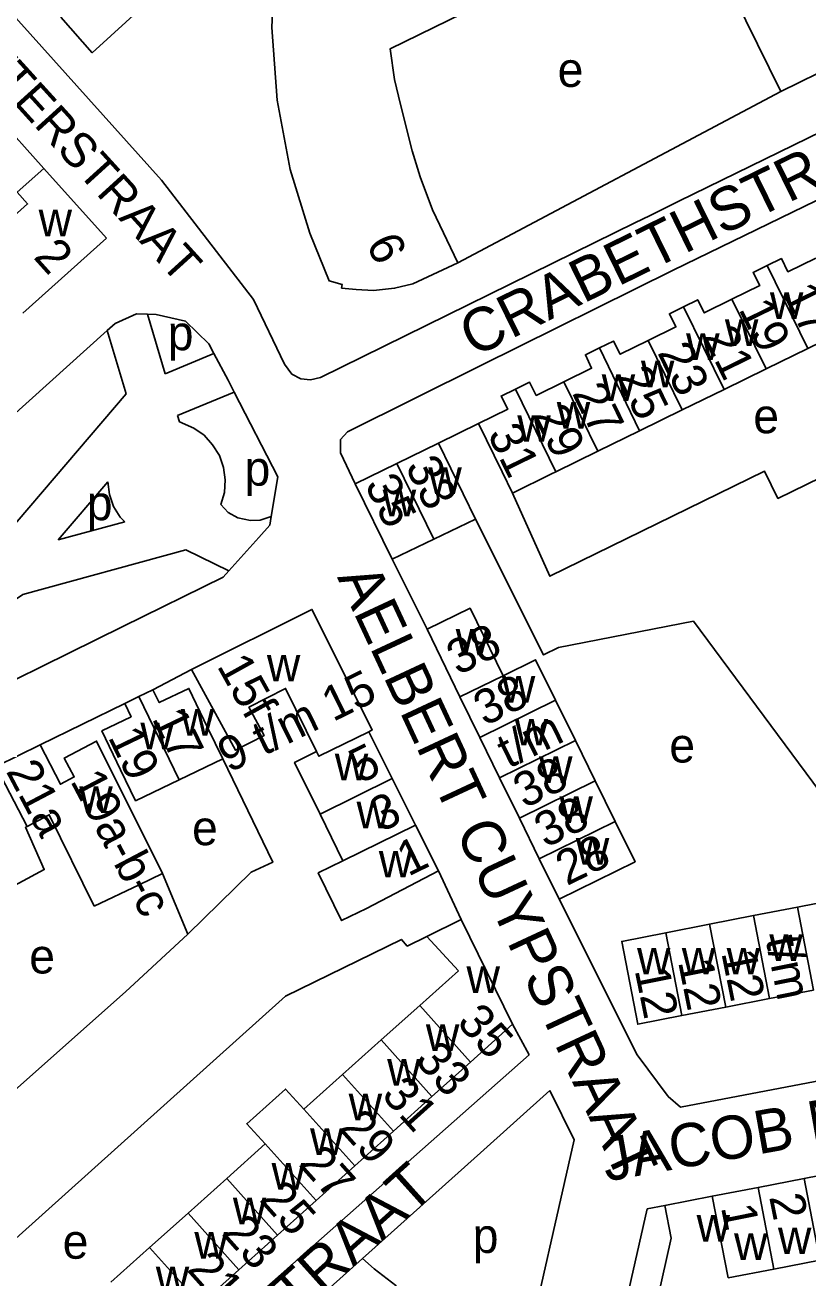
# Model space of a CAD drawing. Extents: x 161775 to 163181, y 382878 to 383925.
# Drawn here: x 162953.4 to 163043.8, y 383418.1 to 383562.8 of the extents above; entities that cross this region are included whole.
import ezdxf

# ---------------------------------------------------------------- set-up
doc = ezdxf.new("R2010")
doc.units = 0
for name, color, linetype in [('BLT_Basislijn', 7, 'Continuous'), ('BLT_Bebouwing', 7, 'Continuous'), ('BLT_Centroide', 7, 'Continuous'), ('BLT_Huisnummer', 7, 'Continuous'), ('BLT_Huisnummer_ tussenligend', 7, 'Continuous'), ('BLT_Huisnummer_reeks', 7, 'Continuous'), ('BLT_Onderverdeling_panden', 7, 'Continuous'), ('BLT_Straatnaam', 7, 'Continuous'), ('BLT_Straatnaam_verkleind', 7, 'Continuous')]:
    doc.layers.add(name, color=color, linetype=linetype)

msp = doc.modelspace()

# ---------------------------------------------------------------- linework, layer by layer
at = {"layer": 'BLT_Basislijn'}
for p, q in [((163058.22, 383556.79), (163028.93, 383542.47)), ((163003.39, 383535.38), (163040.73, 383555.17)), ((163028.93, 383542.47), (163025.62, 383540.84)), ((163023.86, 383539.98), (163019.22, 383537.7)), ((163025.62, 383540.84), (163023.86, 383539.98)), ((163019.22, 383537.7), (162987.52, 383522.13)), ((162969.6, 383522.55), (162967.56, 383529.42)), ((162965.07, 383520.24), (162962.9, 383527.56)), ((162971.25, 383517), (162971.03, 383517.73)), ((163001.16, 383514.53), (163005.77, 383516.8)), ((162957.23, 383503.36), (162962.97, 383510.07)), ((162957.23, 383503.36), (162964.92, 383505.45)), ((162995.81, 383501.14), (162999.86, 383493.04)), ((162968.17, 383486.04), (162972.65, 383488.4)), ((162955.16, 383479.67), (162964.92, 383484.47)), ((162969.3, 383464.82), (162972.21, 383457.81)), ((163001.17, 383465.11), (163003.77, 383459.5))]:
    msp.add_line(p, q, dxfattribs=at)
for points in [[(162969.15, 383544.93), (162937.44, 383580.25), (162940.6, 383583.09)], [(163057.21, 383548.56), (163028.29, 383534.51), (163006.06, 383523.51)], [(162969.15, 383544.93), (162979.8, 383531.11), (162983.39, 383523.64), (162984.21, 383522.52), (162985.26, 383521.95), (162986.38, 383521.86), (162987.52, 383522.13)], [(162967.56, 383529.42), (162966.27, 383529.46), (162963.8, 383528.36), (162962.9, 383527.56)], [(162975.23, 383524.89), (162974.64, 383526.01), (162971.93, 383528.61), (162968.55, 383529.4), (162967.56, 383529.42)], [(162962.9, 383527.56), (162931.11, 383498.94), (162926.3, 383494.6)], [(162969.6, 383522.55), (162975.23, 383524.89)], [(162977.56, 383520.44), (162976.85, 383521.81), (162975.23, 383524.89)], [(162991.55, 383509.82), (162989.86, 383513.43), (162989.84, 383514.94), (162990.66, 383515.83), (163006.06, 383523.51)], [(162950.03, 383500.98), (162951.13, 383503.91), (162965.07, 383520.24)], [(162971.03, 383517.73), (162977.56, 383520.44)], [(162981.83, 383506.06), (162982.6, 383510.66), (162977.56, 383520.44)], [(162971.25, 383517), (162972.91, 383516.28), (162974.1, 383515.44), (162975.07, 383514.35), (162975.85, 383513.11), (162976.32, 383511.73), (162976.52, 383510.29), (162976.43, 383508.83), (162976.03, 383507.44), (162976.85, 383506.53), (162978, 383505.92), (162979.45, 383505.61), (162980.55, 383505.65), (162981.83, 383506.06)], [(163009.72, 383508.76), (163014.03, 383499.15), (163038.82, 383511.3), (163040.37, 383508.15), (163053.68, 383514.66)], [(162962.97, 383510.07), (162963.15, 383508.6), (162963.63, 383507.23), (162964.38, 383505.98), (162964.92, 383505.45)], [(162980.41, 383503.65), (162981.67, 383505.06), (162981.83, 383506.06)], [(163005.45, 383505.77), (163013.31, 383490.07), (163015.01, 383490.93), (163030.64, 383493.95)], [(162976.96, 383499.78), (162980.41, 383503.65)], [(162867.67, 383424.51), (162866.02, 383426.18), (162869.31, 383429.45), (162871.66, 383434.27), (162872.88, 383438.62), (162874.21, 383440.51), (162885.38, 383450.45), (162889.24, 383451.89), (162894.27, 383452.63), (162901.09, 383456.73), (162905.66, 383461.95), (162908.75, 383463.43), (162913.96, 383464.82), (162918.55, 383467.64), (162923.35, 383474.12), (162925.31, 383480.08), (162930.73, 383485.2), (162942.14, 383489.54), (162953.16, 383497.06), (162971.99, 383502.2), (162976.96, 383499.78)], [(162889.46, 383439.92), (162923.61, 383470.55), (162932.76, 383477.09), (162943, 383482.65), (162964.7, 383493.34), (162976.31, 383499.05), (162976.96, 383499.78)], [(163030.64, 383493.95), (163048.49, 383469.88), (163053.46, 383470.85), (163068.89, 383458.9)], [(162976.24, 383478.08), (162982.01, 383466.11), (162979.51, 383464.98), (162972.21, 383457.81)], [(163015.1, 383461.86), (163024.1, 383443.88), (163027.68, 383439.06)], [(162965.02, 383451.16), (162972.21, 383457.81)], [(162999.81, 383457.55), (162997.56, 383456.44), (162996.89, 383457.21), (162983.5, 383450.63)], [(163027.68, 383439.06), (163029.12, 383437.83), (163068.11, 383445.27), (163069.13, 383447.11), (163069.22, 383454.34), (163070.52, 383457.99)], [(162983.5, 383450.63), (162946.98, 383417.89), (162954.42, 383409.61)], [(162950.85, 383438.56), (162965.02, 383451.16)], [(163009.73, 383447.41), (163011.63, 383443.87)], [(162961.01, 383399.09), (163011.63, 383443.87)], [(163014.03, 383439.76), (163006, 383432.56), (162992.39, 383420.35)], [(163014.03, 383439.76), (163016.83, 383434.05), (163010.88, 383407.73)], [(163027.33, 383426.47), (163025.28, 383426.07), (163006.99, 383345.28)], [(162992.39, 383420.35), (162988.64, 383416.99)], [(162992.39, 383420.35), (162993.74, 383419.16), (162996.25, 383417.23), (162998.41, 383415.18), (163000.3, 383412.99), (163002.07, 383410.41), (163002.26, 383410.11), (163003, 383409.58)]]:
    msp.add_lwpolyline(points, dxfattribs=at)
at = {"layer": 'BLT_Bebouwing'}
for p, q in [((163027.93, 383581.04), (163040.73, 383555.17)), ((163040.73, 383555.17), (163089.4, 383579.03)), ((162947.46, 383555.33), (162955.56, 383546.27)), ((162955.56, 383546.27), (162962.82, 383538.22)), ((162962.82, 383538.22), (162953.15, 383529.53)), ((163043.83, 383525.48), (163048.71, 383527.87)), ((163039.02, 383523.12), (163043.83, 383525.48)), ((163034.16, 383520.74), (163039.02, 383523.12)), ((163029.32, 383518.37), (163034.16, 383520.74)), ((163024.39, 383515.95), (163029.32, 383518.37)), ((163019.59, 383513.6), (163024.39, 383515.95)), ((163014.72, 383511.21), (163019.59, 383513.6)), ((162991.55, 383509.82), (162996.35, 383512.17)), ((162995.81, 383501.14), (162991.55, 383509.82)), ((163000.62, 383503.45), (162995.81, 383501.14)), ((162999.86, 383493.04), (163003.64, 383485.22)), ((162964.92, 383484.47), (162966.54, 383485.25)), ((162966.54, 383485.25), (162968.17, 383486.04)), ((163003.64, 383485.22), (163005.93, 383480.54)), ((163014.69, 383484.85), (163016.98, 383480.18)), ((162995.83, 383475.78), (162993.12, 383481.2)), ((163005.93, 383480.54), (163008.23, 383475.87)), ((162950.03, 383477.16), (162955.16, 383479.67)), ((163016.98, 383480.18), (163019.28, 383475.51)), ((162998.52, 383470.41), (162995.83, 383475.78)), ((163008.23, 383475.87), (163010.52, 383471.2)), ((163019.28, 383475.51), (163021.57, 383470.84)), ((162990.12, 383466.29), (162987.48, 383471.67)), ((162998.52, 383470.41), (163001.17, 383465.11)), ((163010.52, 383471.2), (163012.81, 383466.53)), ((163012.81, 383466.53), (163015.1, 383461.86)), ((162961.4, 383461.03), (162966.58, 383463.52)), ((163047.72, 383461.92), (163042.64, 383460.93)), ((163042.64, 383460.93), (163037.56, 383459.95)), ((163032.48, 383458.96), (163027.41, 383457.97)), ((163037.56, 383459.95), (163032.48, 383458.96)), ((163003.47, 383453.58), (162999.81, 383457.55)), ((163039.42, 383450.37), (163044.5, 383451.36)), ((163034.34, 383449.38), (163039.42, 383450.37)), ((163029.27, 383448.4), (163034.34, 383449.38)), ((163004.87, 383443.03), (163009.73, 383447.41)), ((163000.41, 383439.04), (163004.87, 383443.03)), ((162995.96, 383435.04), (163000.41, 383439.04)), ((162991.5, 383431.04), (162995.96, 383435.04)), ((162987.04, 383427.04), (162991.5, 383431.04)), ((163043.4, 383429.58), (163048.7, 383430.61)), ((163032.79, 383427.53), (163038.09, 383428.55)), ((163038.09, 383428.55), (163043.4, 383429.58)), ((162982.58, 383423.04), (162987.04, 383427.04)), ((163027.33, 383426.47), (163032.79, 383427.53)), ((162978.12, 383419.05), (162982.58, 383423.04)), ((163045.22, 383420.15), (163039.92, 383419.12)), ((162973.67, 383415.05), (162978.12, 383419.05)), ((163039.92, 383419.12), (163034.62, 383418.1))]:
    msp.add_line(p, q, dxfattribs=at)
for points in [[(163002.97, 383585.05), (162995.39, 383582.78), (162987.97, 383580.17), (162983.33, 383578.32), (162982.3, 383571.47), (162981.91, 383562.56), (162982.54, 383554.16), (162984.04, 383546.16), (162986.31, 383538.78), (162988.54, 383533.28), (162988.54, 383533.28)], [(163027.93, 383581.04), (163022.13, 383578.16), (163024.13, 383574.08), (162995.57, 383560.07), (162996.1, 383556.56), (162996.76, 383553.66), (162998.13, 383548.31), (162999.05, 383545.3), (163000.49, 383541.48), (163003.39, 383535.38)], [(163003.39, 383535.38), (162998.2, 383532.92), (162996.1, 383532.43), (162993.67, 383532.17), (162991.66, 383532.27), (162989.97, 383532.45), (162990.05, 383532.85), (162988.54, 383533.28)], [(163039.15, 383535.05), (163040.78, 383535.85), (163041.53, 383534.33), (163044.75, 383535.92)], [(163035.07, 383531.16), (163038.28, 383532.73), (163037.51, 383534.24), (163039.15, 383535.05)], [(163029.47, 383530.29), (163031.11, 383531.09), (163031.86, 383529.58), (163035.07, 383531.16)], [(163025.37, 383526.39), (163028.59, 383527.97), (163027.84, 383529.49), (163029.47, 383530.29)], [(163015.65, 383521.61), (163018.85, 383523.18), (163018.13, 383524.74), (163019.76, 383525.53)], [(163019.76, 383525.53), (163021.4, 383526.32), (163022.16, 383524.81), (163025.37, 383526.39)], [(163010.05, 383520.78), (163011.68, 383521.57), (163012.46, 383520.04), (163015.65, 383521.61)], [(163005.77, 383516.8), (163009.16, 383518.45), (163008.4, 383519.98), (163010.05, 383520.78)], [(163008.52, 383511.21), (163005.77, 383516.8)], [(162996.35, 383512.17), (163001.16, 383514.53)], [(163001.16, 383514.53), (163005.45, 383505.77)], [(163009.72, 383508.76), (163008.52, 383511.21)], [(163014.72, 383511.21), (163014.23, 383510.97), (163009.72, 383508.76)], [(163005.45, 383505.77), (163000.62, 383503.45)], [(162993.12, 383481.2), (162993.52, 383481.4), (162986.54, 383495.32), (162972.65, 383488.4)], [(162999.86, 383493.04), (163004.81, 383495.46), (163008.63, 383487.67)], [(163008.63, 383487.67), (163012.39, 383489.51), (163014.69, 383484.85)], [(162972.65, 383488.4), (162977.73, 383479.06), (162981.04, 383480.77), (162979.27, 383484.02), (162983.51, 383486.21), (162987.09, 383478.91)], [(162968.17, 383486.04), (162968.91, 383484.57), (162972.33, 383486.2), (162974.5, 383481.7), (162976.24, 383478.08)], [(162971.19, 383475.65), (162966.17, 383473.23), (162964.45, 383476.8), (162962.28, 383481.3), (162965.66, 383482.93), (162964.92, 383484.47)], [(162955.16, 383479.67), (162957.5, 383475.13), (162959.09, 383475.97), (162957.94, 383478.16), (162961.66, 383480.11), (162969.3, 383464.82)], [(162987.48, 383471.67), (162984.54, 383477.66), (162987.09, 383478.91)], [(162976.24, 383478.08), (162971.19, 383475.65)], [(162961.4, 383461.03), (162956.21, 383471.61), (162953.66, 383470.26)], [(162953.66, 383470.26), (162953.46, 383470.16), (162955.63, 383465.27), (162950.21, 383462.41), (162949.48, 383463.79), (162948.28, 383466.28)], [(163021.57, 383470.84), (163023.87, 383466.17), (163015.1, 383461.86)], [(163001.17, 383465.11), (162992.83, 383460.78), (162989.97, 383459.38), (162987.27, 383464.89), (162990.12, 383466.29)], [(162969.3, 383464.82), (162966.58, 383463.52)], [(163003.77, 383459.5), (162999.81, 383457.55)], [(163009.73, 383447.41), (163003.77, 383459.5)], [(163027.41, 383457.97), (163022.33, 383456.98), (163024.19, 383447.41), (163029.27, 383448.4)], [(162999, 383449.59), (163003.47, 383453.58)], [(162994.54, 383445.59), (162999, 383449.59)], [(162990.08, 383441.59), (162994.54, 383445.59)], [(162985.62, 383437.59), (162990.08, 383441.59)], [(162981.16, 383433.59), (162979.02, 383435.91), (162983.48, 383439.91), (162985.62, 383437.59)], [(162976.71, 383429.6), (162981.16, 383433.59)], [(162972.25, 383425.6), (162976.71, 383429.6)], [(162967.79, 383421.6), (162972.25, 383425.6)], [(163025.3, 383410.49), (163028.06, 383422.69), (163027.33, 383426.47)], [(162963.33, 383417.6), (162967.79, 383421.6)]]:
    msp.add_lwpolyline(points, dxfattribs=at)
msp.add_lwpolyline([(162957.55, 383563.74), (162963.45, 383569.19), (162967.21, 383565.12), (162961.16, 383559.64)], close=True, dxfattribs=at)
at = {"layer": 'BLT_Onderverdeling_panden'}
for p, q in [((163039.15, 383535.05), (163043.83, 383525.48)), ((163035.07, 383531.16), (163039.02, 383523.12)), ((163029.47, 383530.29), (163034.16, 383520.74)), ((163019.76, 383525.53), (163024.39, 383515.95)), ((163025.37, 383526.39), (163029.32, 383518.37)), ((163015.65, 383521.61), (163019.59, 383513.6)), ((163010.05, 383520.78), (163014.72, 383511.21)), ((162996.35, 383512.17), (163000.62, 383503.45)), ((163003.64, 383485.22), (163008.63, 383487.67)), ((162966.54, 383485.25), (162971.19, 383475.65)), ((163005.93, 383480.54), (163014.69, 383484.85)), ((163008.23, 383475.87), (163016.98, 383480.18)), ((162953.66, 383470.26), (162950.03, 383477.16)), ((162987.48, 383471.67), (162995.83, 383475.78)), ((163019.28, 383475.51), (163010.52, 383471.2)), ((162990.12, 383466.29), (162998.52, 383470.41)), ((163012.81, 383466.53), (163021.57, 383470.84)), ((163042.64, 383460.93), (163044.5, 383451.36)), ((163032.48, 383458.96), (163034.34, 383449.38)), ((163037.56, 383459.95), (163039.42, 383450.37)), ((163027.41, 383457.97), (163029.27, 383448.4)), ((162999, 383449.59), (163004.87, 383443.03)), ((162994.54, 383445.59), (163000.41, 383439.04)), ((162990.08, 383441.59), (162995.96, 383435.04)), ((162985.62, 383437.59), (162991.5, 383431.04)), ((162981.16, 383433.59), (162987.04, 383427.04)), ((162976.71, 383429.6), (162982.58, 383423.04)), ((163038.09, 383428.55), (163039.92, 383419.12)), ((163045.22, 383420.15), (163043.4, 383429.58)), ((163032.79, 383427.53), (163034.62, 383418.1)), ((162972.25, 383425.6), (162978.12, 383419.05)), ((162967.79, 383421.6), (162973.67, 383415.05))]:
    msp.add_line(p, q, dxfattribs=at)
for points in [[(162955.56, 383546.27), (162952.49, 383543.51), (162953.7, 383542.17), (162950.61, 383539.4)], [(162987.09, 383478.91), (162987.36, 383478.37), (162993.12, 383481.2)]]:
    msp.add_lwpolyline(points, dxfattribs=at)

# ---------------------------------------------------------------- texts
at = {"layer": 'BLT_Centroide'}
for s, p in [('e', (163014.93, 383555.69)), ('w', (162954.97, 383538.44)), ('w', (163039.45, 383528.89)), ('p', (162969.89, 383525.27)), ('w', (163034.25, 383525.77)), ('w', (163029.77, 383524.14)), ('w', (163024.55, 383521)), ('w', (163020.02, 383519.41)), ('w', (163014.83, 383516.22)), ('e', (163037.53, 383515.68)), ('w', (163010.27, 383514.69)), ('p', (162978.76, 383509.62)), ('w', (162999.99, 383508.66)), ('p', (162960.54, 383505.63)), ('w', (162994.72, 383506.08)), ('w', (163003.15, 383490.01)), ('w', (162981.34, 383487)), ('w', (163008.48, 383484.56)), ('w', (162971.39, 383480.75)), ('w', (162966.73, 383479.17)), ('w', (163009.97, 383479.61)), ('e', (163027.83, 383477.64)), ('w', (162989.19, 383475.59)), ('w', (163012.78, 383475.27)), ('w', (162959.67, 383471.81)), ('w', (162991.7, 383470.04)), ('w', (163015.14, 383470.67)), ('e', (162972.7, 383468.09)), ('w', (163017.03, 383465.85)), ('w', (162994.27, 383464.36)), ('w', (163039.38, 383454.72)), ('e', (162953.89, 383453.27)), ('w', (163024.1, 383453.16)), ('w', (163029.27, 383453.16)), ('w', (163034.45, 383453.16)), ('w', (163004.4, 383451.01)), ('w', (162999.71, 383444.31)), ('w', (162995.24, 383440.31)), ('w', (162990.79, 383436.31)), ('w', (162986.33, 383432.31)), ('w', (162981.88, 383428.31)), ('w', (162977.41, 383424.31)), ('w', (163030.98, 383422.3)), ('p', (163005.12, 383420.99)), ('w', (163040.38, 383420.85)), ('e', (162957.75, 383420.32)), ('w', (162972.96, 383420.34)), ('w', (163035.31, 383420.17)), ('w', (162968.51, 383416.34))]:
    msp.add_text(s, height=4, dxfattribs=at).set_placement(p)
at = {"layer": 'BLT_Huisnummer'}
for s, rotation, p in [('2', 311.9198, (162954.27, 383535.98)), ('19', 296.122, (163035.79, 383530.03)), ('23', 295.7824, (163026.41, 383525.01)), ('27', 296.0138, (163016.55, 383520.32)), ('31', 296.1456, (163006.77, 383515.59)), ('33', 296.1456, (162997.27, 383511.85)), ('35', 296.1456, (162992.59, 383509.76)), ('38', 26.1562, (163003.4, 383487.66)), ('38', 26.1562, (163006.51, 383481.8)), ('t/m', 26.1562, (163009.24, 383476.89)), ('19', 295.7398, (162962.94, 383480.59)), ('5', 26.1589, (162992.11, 383475.14)), ('38', 26.1562, (163011.1, 383472.29)), ('38', 26.1562, (163013.53, 383467.73)), ('1', 26.1562, (162997.66, 383464.43)), ('28', 26.1562, (163015.99, 383463.35)), ('t/m', 281.369, (163038.94, 383457.25)), ('12', 281.369, (163033.83, 383455.66)), ('12', 281.369, (163028.83, 383454.62)), ('12', 281.369, (163023.82, 383453.66)), ('35', 311.8861, (163003.16, 383447.54)), ('31', 311.8861, (162994.46, 383439.14)), ('27', 311.8861, (162984.9, 383431.19)), ('23', 311.8861, (162976.02, 383423.21)), ('1', 281.369, (163033.78, 383426.28))]:
    msp.add_text(s, height=4, rotation=rotation, dxfattribs=at).set_placement(p)
at = {"layer": 'BLT_Huisnummer_ tussenligend'}
for s, rotation, p in [('17', 296.1792, (163040.9, 383531.84)), ('21', 296.122, (163031.63, 383526.88)), ('25', 295.7824, (163021.71, 383522.24)), ('29', 296.0138, (163012.06, 383517.82)), ('17', 295.7398, (162968.01, 383482.75)), ('3', 26.1562, (162994.5, 383469.52)), ('33', 311.8861, (162998.31, 383443.2)), ('29', 311.8861, (162989.54, 383435.34)), ('25', 311.8861, (162980.36, 383427.1)), ('2', 281.369, (163039.35, 383427.47)), ('21', 311.8861, (162972, 383419))]:
    msp.add_text(s, height=4, rotation=rotation, dxfattribs=at).set_placement(p)
at = {"layer": 'BLT_Huisnummer_reeks'}
for s, rotation, p in [('6', 296.1456, (162992.75, 383537.55)), ('15f', 299.0624, (162975.51, 383488.81)), ('9 t/m 15', 26.1072, (162976.96, 383476.41)), ('21a', 297.775, (162951.15, 383476.64)), ('19a-b-c', 297.775, (162958.58, 383475.52))]:
    msp.add_text(s, height=4, rotation=rotation, dxfattribs=at).set_placement(p)
at = {"layer": 'BLT_Straatnaam'}
for s, height, rotation, p in [('CRABETHSTRAAT', 5, 26.1479, (163005.23, 383524.41)), ('AELBERT CUYPSTRAAT', 5, 294.9825, (162989.42, 383499.05)), ('JACOB MARISPLEIN', 4.9999, 10.1366, (163020.54, 383429.22)), ('MESDAGSTRAAT', 5, 41.9491, (162959.8, 383391.05))]:
    msp.add_text(s, height=height, rotation=rotation, dxfattribs=at).set_placement(p)
at = {"layer": 'BLT_Straatnaam_verkleind'}
msp.add_text('PAULUS POTTERSTRAAT', height=4, rotation=312.2351, dxfattribs=at).set_placement((162926.97, 383581.42))

doc.saveas('drawing.dxf')
